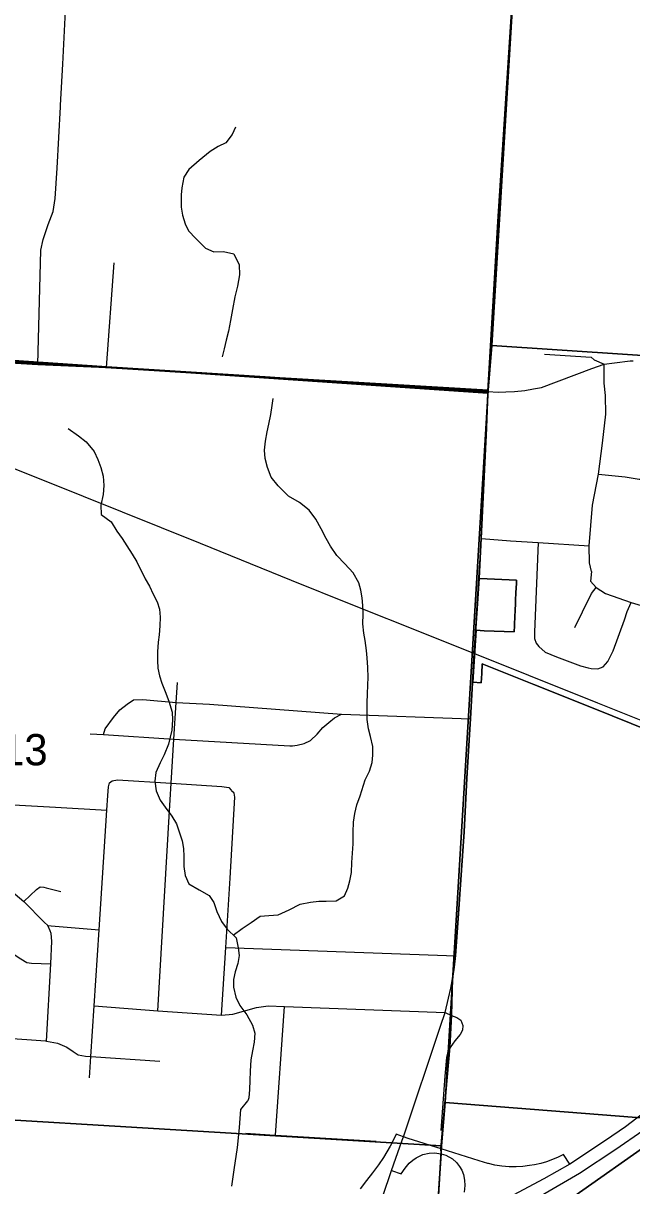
# Model space of a CAD drawing. Extents: x 114843 to 284848, y 317643 to 566895.
# Drawn here: x 222432 to 226730, y 354619 to 362835 of the extents above; entities that cross this region are included whole.
import ezdxf

# ---------------------------------------------------------------- set-up
doc = ezdxf.new("R2010")
doc.units = 0
for name, color, linetype in [('GM_X_City_Street', 7, 'Continuous'), ('GM_X_Corporation', 7, 'Continuous'), ('GM_X_County_Road', 7, 'Continuous'), ('GM_X_Interchange_Ramps', 7, 'Continuous'), ('GM_X_Interstate_Route', 7, 'Continuous'), ('GM_X_Minor_River', 7, 'Continuous'), ('GM_X_Rail_Line', 7, 'Continuous'), ('GM_X_Section', 7, 'Continuous'), ('GM_X_Section_Text', 7, 'Continuous'), ('GM_X_Township', 7, 'Continuous')]:
    doc.layers.add(name, color=color, linetype=linetype)

msp = doc.modelspace()

# ---------------------------------------------------------------- linework, layer by layer
at = {"layer": 'GM_X_City_Street'}
for p, q in [((223021, 360402.9), (223073.5, 361140.5)), ((224679.1, 357952.4), (225592.5, 357918.2)), ((222905.5, 357813.5), (222999.7, 357808.5)), ((223862.7, 356301.9), (225487.3, 356244.2)), ((224213.7, 354977.4), (224278.4, 355886.5))]:
    msp.add_line(p, q, dxfattribs=at)
for points in [[(222695.9, 362255.3), (222711.7, 362546.1), (222736.2, 363065.9)], [(222534.8, 360424), (222555.5, 361230.3), (222572.8, 361306.7), (222607.7, 361413.4), (222642.8, 361504.1), (222657.9, 361596.5), (222671.6, 361811.3), (222695.3, 362244.5), (222695.9, 362255.3)], [(226114.8, 360495.9), (226443.1, 360475.1), (226465.1, 360457.2), (226535.4, 360424.9)], [(226445.9, 358961), (226432.2, 359020.9), (226429.1, 359140.6), (226452.4, 359428.1), (226494.8, 359647.1), (226523.9, 359868.1), (226547.7, 360073), (226544.4, 360203.3), (226535.4, 360291.5), (226535.4, 360424.9)], [(226494.8, 359647.1), (226682.8, 359629.1), (226783.3, 359612.1), (226831.4, 359612.6), (226981.8, 359614.2), (227316.2, 359641.2), (227380.6, 359646.4), (227446.6, 359652), (227677.2, 359671.6), (227897.7, 359685.8), (227937.7, 359688.3), (228056.2, 359669.5), (228130.8, 359634.2), (228231.8, 359561), (228300.8, 359487.5), (228369.8, 359416), (228440.5, 359360.6), (228511.2, 359319.2), (228587.7, 359285.9), (228631.4, 359281.6), (228706.1, 359279.1)], [(225668, 359192.9), (225873.6, 359177.4), (226069.6, 359164.6), (226429.1, 359140.6)], [(226069.6, 359164.6), (226042.8, 358531.2), (226043.2, 358487), (226055.6, 358453.1), (226073.9, 358429.2), (226118.5, 358389.5), (226199, 358358.3), (226368.2, 358293.9), (226422.5, 358278.4), (226442.6, 358274.6)], [(226445.9, 358961), (226440, 358892.4), (226479.4, 358846.8), (226545.2, 358805.2), (226726.7, 358741.7), (226874.4, 358695.5), (227001, 358656.5), (227314.9, 358531.9), (227591.3, 358429.3), (227676.4, 358425.9), (227740.5, 358428.5)], [(226329.2, 358564.2), (226382.2, 358675.1), (226447, 358804.2), (226479.4, 358846.8)], [(226442.6, 358274.6), (226490.8, 358273.1), (226528.7, 358285.5), (226562.4, 358324), (226599.7, 358398.6), (226679.6, 358618), (226699, 358676.4), (226726.7, 358741.7)], [(223382.9, 355855.8), (223462.7, 357229.9), (223477, 357463.8), (223496.1, 357775.3), (223512, 358034.9), (223520.7, 358176.8)], [(222999.7, 357808.5), (223011.3, 357848.7), (223068.6, 357927.5), (223114.1, 357982.1), (223165.8, 358022.8), (223211.5, 358053.3), (223277.6, 358056), (223512, 358034.9), (223746.7, 358022.8), (224679.1, 357952.4)], [(222999.7, 357808.5), (223496.1, 357775.3), (224314.8, 357728), (224332.9, 357728.2), (224366.9, 357732.6), (224416.8, 357745.2), (224460.7, 357765.7), (224508.3, 357810.3), (224547.8, 357856.8), (224589.5, 357893.3), (224631.3, 357925.8), (224679.1, 357952.4)], [(222899.3, 355381.6), (222909.1, 355533.1), (222932.4, 355891.4), (222967.1, 356428.9), (223021.6, 357273.1), (223028.4, 357377.8), (223033.7, 357438), (223041.4, 357466.1), (223059.3, 357480.3)], [(223059.3, 357480.3), (223097.3, 357488.7), (223477, 357463.8), (223835.1, 357440.3), (223885.2, 357432.9), (223899.5, 357415), (223903.5, 357411)], [(220491.7, 357425.2), (221854.8, 357339.4), (222660.2, 357293.7), (223021.6, 357273.1)], [(223832.3, 355824.6), (223862.7, 356301.9), (223894, 356793.4), (223926, 357365.1), (223921.7, 357393.2), (223903.5, 357411)], [(220463.3, 356803.6), (221382.4, 356735), (221460.5, 356737.8), (221558.4, 356762.9), (221642.4, 356777.8), (221861, 356760.1), (222296, 356726.6), (222344.3, 356705), (222435.1, 356627.6), (222579.1, 356480.9), (222605.6, 356458.8), (222629.5, 356455.4), (222967.1, 356428.9)], [(222435.1, 356627.6), (222524.5, 356712.9), (222550.4, 356731.2), (222576.5, 356729.5), (222594.6, 356723.7), (222697, 356698.7)], [(221972, 356488.6), (222166.5, 356474.6), (222202.8, 356446.9), (222253.4, 356397.3), (222336.7, 356289.9), (222372.3, 356251.4), (222375.2, 356248.2), (222415.6, 356222.6), (222455.9, 356197), (222490, 356193.3), (222625.9, 356186.6)], [(222596.2, 355641.8), (222625.9, 356186.6), (222634.6, 356347.2), (222630, 356401.3), (222621.8, 356421.2), (222605.6, 356458.8)], [(221343.8, 355928.9), (221381.2, 355905), (221462, 355839.7), (221530.7, 355790.3), (221601.2, 355748.9), (221669.7, 355715.6), (221834.2, 355693.2), (222157, 355672.6), (222289.3, 355663.5), (222590, 355643), (222596.2, 355641.8), (222674.3, 355625.9), (222740.7, 355598.5), (222785.1, 355568.9), (222819.4, 355545.2), (222871.6, 355535.7), (222909.1, 355533.1), (223396.9, 355499.1)], [(222932.4, 355891.4), (223382.9, 355855.8), (223832.3, 355824.6), (223912.2, 355831.3), (224080, 355879.2), (224162, 355890.1), (224278.4, 355886.5), (225412, 355844.1)], [(225412, 355844.1), (225458.1, 355821.3), (225495.5, 355808.9), (225523.8, 355788.6), (225538.1, 355752.9), (225534.5, 355719.6), (225518.1, 355687.5), (225481.3, 355643.7), (225447.3, 355595.3), (225428.2, 355556.3), (225420.7, 355525.6), (225408.9, 355393.6), (225382.1, 355009.3)], [(224003.7, 354989.8), (224208.2, 354977.7), (224213.7, 354977.4), (224924, 354935.4)]]:
    msp.add_lwpolyline(points, dxfattribs=at)
at = {"layer": 'GM_X_Corporation'}
for points in [[(217013.3, 360816.3), (225713.2, 360221.3), (225705, 359976.6), (225666.8, 359195.7), (225651.8, 358911.5), (225710, 358908.9), (225916.4, 358898.7), (225915.3, 358874.9), (225912.5, 358811.7), (225909.9, 358754.8), (225908.6, 358725.6), (225907.1, 358693.8), (225904.4, 358633.8), (225902.7, 358595.8), (225901.8, 358575.8), (225899.9, 358533.3), (225688.7, 358540.9), (225630.5, 358545.3), (225607.1, 358177.9), (225666.5, 358173.9), (225670.3, 358238.8), (225674.5, 358308), (226037.7, 358161.9), (226457, 357993.5), (227116.4, 357728.5)], [(227116.4, 357728.5), (226457, 357993.5), (226037.7, 358161.9), (225674.5, 358308), (225670.3, 358238.8), (225666.5, 358173.9), (225607.1, 358177.9), (225630.5, 358545.3), (225688.7, 358540.9), (225899.9, 358533.3), (225901.8, 358575.8), (225902.7, 358595.8), (225904.4, 358633.8), (225907.1, 358693.8), (225908.6, 358725.6), (225909.9, 358754.8), (225912.5, 358811.7), (225915.3, 358874.9), (225916.4, 358898.7), (225710, 358908.9), (225651.8, 358911.5), (225666.8, 359197), (225705, 359977.9), (225713.2, 360222.6), (217013.3, 360816.3)], [(226869.7, 354928.9), (226321.2, 354542.9)], [(226321.2, 354542.9), (226869.7, 354928.9)]]:
    msp.add_lwpolyline(points, dxfattribs=at)
at = {"layer": 'GM_X_County_Road'}
for p, q in [((225661.5, 359087.1), (225668, 359192.9)), ((225379.3, 355746.4), (225412, 355844.1)), ((225117.7, 354964.8), (225379.3, 355746.4))]:
    msp.add_line(p, q, dxfattribs=at)
for points in [[(225714.8, 360231.7), (225786, 361431), (225881.4, 362915.8), (225910.3, 363535.5)], [(217823.8, 360707.6), (220463.4, 360547.7), (222534.8, 360424), (223021, 360402.9), (224141.6, 360332), (224597.6, 360301.2)], [(225714.8, 360231.7), (225787.2, 360228.7), (225841.9, 360229), (225903.2, 360232.1), (225975.7, 360239.6), (226036.1, 360250.6), (226092.9, 360261.5), (226447.6, 360395.6), (226535.4, 360424.9)], [(226535.4, 360424.9), (226609, 360434.5), (226719.2, 360450), (226729.8, 360449.8), (226740.4, 360449.6)], [(224597.6, 360301.2), (224658.4, 360297.1), (225714.8, 360231.7)], [(225668, 359192.9), (225706.2, 359973.8), (225712.9, 360173)], [(225712.9, 360173), (225714.4, 360218.5), (225714.8, 360231.7)], [(225412, 355844.1), (225435.6, 355945.4), (225452.9, 356015.1), (225465, 356081.4), (225477, 356161.1), (225487.3, 356244.2), (225513.2, 356608.2), (225547.2, 357116.4), (225567.1, 357496.3), (225592.5, 357918.2), (225617.7, 358379.4), (225653.3, 358954.8), (225661.5, 359087.1)], [(224827.3, 354113.8), (224837.5, 354144.4), (224912.3, 354372.4), (225032.4, 354726.1), (225108.6, 354941.2), (225117.7, 354964.8)]]:
    msp.add_lwpolyline(points, dxfattribs=at)
at = {"layer": 'GM_X_Interchange_Ramps'}
for points in [[(225117.7, 354964.8), (225065.9, 354982.9), (225044.5, 354940.2), (225022.8, 354900), (224976.1, 354819.3), (224940.9, 354766.1), (224899.6, 354710.3), (224856.6, 354655.3), (224811.9, 354598.5)], [(225718.6, 354775.5), (225713.2, 354776.7), (225653.4, 354794.8), (225384.1, 354879.8), (225150.4, 354953.5), (225117.7, 354964.8)], [(225032.4, 354726.1), (225100.4, 354702.9), (225130.1, 354744.7), (225157.4, 354778.9), (225184.1, 354800.8), (225208.3, 354816.3), (225253.6, 354839.7), (225298.3, 354849.6), (225336, 354852.4), (225385.2, 354844.5), (225417.4, 354835.8), (225465.1, 354810.5), (225492.7, 354784), (225514.1, 354756), (225529, 354729.4), (225540.9, 354699.6), (225550, 354659.9), (225552.3, 354620.5), (225546.6, 354574.8)], [(226293.2, 354771.9), (226248.6, 354839.2), (226210, 354821.3), (226170.6, 354804.6), (226127.1, 354789.1), (226087.3, 354777.5), (226044.6, 354767.7), (226008.7, 354761.5), (225962.1, 354756), (225913.1, 354753.4), (225864.3, 354754.1), (225811.5, 354758.4), (225762.3, 354765.9), (225718.6, 354775.5)]]:
    msp.add_lwpolyline(points, dxfattribs=at)
at = {"layer": 'GM_X_Interstate_Route'}
for points in [[(233977.9, 364165.1), (233833.4, 363967.2), (233670.4, 363751.9), (233334.8, 363296), (232989.6, 362831.4), (231649.6, 361056.7), (231101.3, 360331.2), (231001.8, 360202.8), (230656.2, 359735), (229932.3, 358775.4), (229325.5, 357974.2), (228759.9, 357223.1), (228037.2, 356261.2), (227912.2, 356094.7), (227761.8, 355909.5), (227607.9, 355734.7), (227425.1, 355542.2), (227282.5, 355404.5), (227144.4, 355280.8), (227014.3, 355169.8), (226809.3, 355007.3), (226616.9, 354875.1), (226361, 354706.5), (226090, 354547)], [(228466.6, 356994.2), (228153.6, 356576.1), (227959.4, 356317), (227823.8, 356142.1), (227667.1, 355947.1), (227489.9, 355750.9), (227344.2, 355596.5), (227197, 355456.7), (227037.7, 355314.9), (226895.2, 355195.3), (226687.3, 355036.5), (226544.4, 354938.3), (226293.2, 354771.9), (226108.6, 354667.5), (225857.2, 354534.2), (225640.7, 354432.3), (225461.8, 354355.9), (225397.7, 354331.1), (225349.2, 354311.6), (225299, 354294.1), (225168.6, 354248.5), (224994.6, 354192.5), (224837.5, 354144.4), (224755.3, 354124.2)]]:
    msp.add_lwpolyline(points, dxfattribs=at)
at = {"layer": 'GM_X_Minor_River'}
for points in [[(223932, 362100.4), (223907.9, 362048.3), (223861.8, 361990.3), (223809.8, 361964.3), (223751.7, 361928.3), (223675.6, 361864.2), (223601.4, 361802.2), (223567.3, 361748.1), (223551.2, 361672), (223547.1, 361621.9), (223546.9, 361535.8), (223556.7, 361477.7), (223574.6, 361417.5), (223598.5, 361367.4), (223650.3, 361313.3), (223718.1, 361245.1), (223778.1, 361219), (223846.1, 361220.9), (223920, 361204.8), (223957.8, 361128.6), (223959.6, 361056.5), (223945.5, 360976.4), (223927.3, 360900.2), (223909.1, 360812.1), (223896.9, 360734), (223882.8, 360657.9), (223864.6, 360595.8), (223850.5, 360533.7), (223836.4, 360477.6)], [(223914.9, 356390.3), (223977.1, 356438.2), (224041.2, 356480.3), (224105.2, 356524.3), (224167.2, 356528.2), (224233.2, 356534.1), (224311.3, 356570.1), (224387.4, 356608.1), (224461.4, 356624.1), (224519.4, 356630), (224571.4, 356630), (224641.4, 356631.9), (224701.4, 356667.9), (224725.5, 356722), (224739.7, 356774), (224749.8, 356834.1), (224753.9, 356904.3), (224762.3, 357036.5), (224762.4, 357118.6), (224764.6, 357188.8), (224774.7, 357250.9), (224788.9, 357311), (224811, 357375), (224847.3, 357487.2), (224877.4, 357549.3), (224895.5, 357609.4), (224901.6, 357661.5), (224901.8, 357723.6), (224885.9, 357793.7), (224870.1, 357847.8), (224862.2, 357913.9), (224860.4, 357964), (224862.5, 358034.2), (224864.6, 358092.3), (224866.8, 358160.4), (224868.9, 358210.5), (224867.1, 358282.6), (224861.2, 358350.7), (224857.4, 358402.8), (224847.5, 358473), (224837.6, 358525.1), (224831.8, 358591.2), (224831.9, 358659.3), (224830.1, 358719.4), (224826.2, 358773.5), (224816.3, 358827.6), (224802.5, 358879.7), (224762.6, 358951.9), (224702.8, 359014.1), (224646.9, 359074.2), (224603.1, 359138.4), (224571.2, 359194.5), (224537.4, 359262.7), (224499.6, 359328.9), (224451.7, 359393), (224383.9, 359447.2), (224306, 359493.4), (224232.2, 359565.6), (224182.3, 359627.7), (224156.5, 359695.9), (224140.6, 359758), (224136.8, 359818.1), (224142.9, 359880.2), (224155.1, 359948.3), (224167.2, 360000.4), (224181.3, 360070.5), (224189.5, 360132.6), (224197.6, 360182.7)], [(222749.5, 359971.8), (222821.3, 359919.7), (222877.2, 359875.5), (222933, 359809.3), (222958.9, 359751.2), (222978.8, 359695.1), (222996.6, 359635), (223000.5, 359568.8), (222996.3, 359504.7), (222980.2, 359428.6), (222982, 359362.5), (223051.9, 359312.3), (223093.7, 359244.2), (223131.6, 359194), (223163.5, 359141.9), (223201.3, 359081.8), (223233.2, 359027.6), (223292.9, 358907.4), (223322.8, 358857.2), (223348.6, 358801.1), (223378.5, 358747), (223394.4, 358694.9), (223398.2, 358636.8), (223396.1, 358576.7), (223392, 358512.6), (223383.8, 358460.5), (223379.7, 358392.4), (223379.6, 358332.2), (223383.4, 358278.1), (223393.3, 358224), (223411.2, 358171.9), (223435, 358111.8), (223460.9, 358043.7), (223482.7, 357965.5), (223486.6, 357911.4), (223480.4, 357839.3), (223458.2, 357741.1), (223428, 357665), (223397.9, 357608.9), (223367.7, 357540.8), (223361.6, 357478.7), (223371.4, 357410.6), (223399.3, 357344.5), (223433.2, 357294.3), (223481, 357232.2), (223514.9, 357176.1), (223536.7, 357113.9), (223554.6, 357055.8), (223564.5, 357003.7), (223566.3, 356945.6), (223566.2, 356875.5), (223576, 356811.3), (223601.9, 356753.2), (223673.8, 356711), (223745.7, 356670.9), (223777.5, 356620.8), (223799.4, 356556.6), (223831.2, 356486.5), (223873.1, 356432.3), (223934.9, 356370.2), (223950.8, 356300), (223956.6, 356245.9), (223946.5, 356189.8), (223928.4, 356131.8), (223916.3, 356077.7), (223916.1, 356023.6), (223934, 355951.4), (223961.8, 355893.3), (224011.7, 355827.1), (224051.5, 355755), (224067.4, 355696.8), (224063.2, 355634.7), (224051.1, 355572.6), (224038.9, 355508.5), (224034.7, 355428.4), (224032.6, 355362.3), (224030.5, 355300.2), (224026.3, 355240.1), (224018.9, 355218.3)], [(223905.8, 354617.4), (223914.4, 354681.4), (223925, 354747.4), (223935.8, 354825.4), (223944.4, 354889.4), (223953, 354957.4), (223959.7, 355031.5), (223964.3, 355093.5), (223968.9, 355157.6), (224018.9, 355218.3)]]:
    msp.add_lwpolyline(points, dxfattribs=at)
at = {"layer": 'GM_X_Rail_Line'}
msp.add_lwpolyline([(222153.9, 359772.3), (222854.8, 359492.1), (223681.5, 359159.5), (224325, 358899.6), (224746.8, 358729.9), (225266.3, 358521.9), (226000.8, 358227.3), (226487.8, 358031.7), (227007.4, 357824.4), (227698.5, 357544.5)], dxfattribs=at)
at = {"layer": 'GM_X_Section'}
for points in [[(226048.9, 365601.7), (225740.9, 360556.3), (225715.7, 360242.2), (220384.2, 360557.5), (220701.4, 365925)], [(226072, 365959.8), (231071.6, 365597.7), (230676.4, 360230), (225740.9, 360556.3), (226048.9, 365601.7)], [(225715.7, 360242.2), (225412.3, 355207.7), (225387.1, 354900.2), (220065.6, 355222.7), (220384.2, 360557.5)], [(225740.9, 360556.3), (230676.4, 360230), (230365.9, 354819.8), (225412.3, 355207.7), (225715.7, 360242.2)], [(225387.1, 354900.2), (225067.8, 349650.2), (225060, 349570.1), (219744.5, 349915.3), (220065.6, 355222.7)], [(225412.3, 355207.7), (230365.9, 354819.8), (230039.1, 349392.2), (225067.8, 349650.2), (225387.1, 354900.2)]]:
    msp.add_lwpolyline(points, close=True, dxfattribs=at)
at = {"layer": 'GM_X_Township'}
for points in [[(226679.9, 375900.6), (226655.9, 375583.7), (226648.7, 375489.4), (226642.2, 375411.4), (226552.4, 374341), (226383.2, 371240.6), (226380.2, 371186.3), (226365.7, 370921.1), (226267.6, 369342.3), (226202, 368478.7), (226199.5, 368433.8), (226114.3, 366821.3), (226098.9, 366515.3), (225909.2, 363538.3), (225880.2, 362918.7), (225784.8, 361433.8), (225713.6, 360234.5), (224657.2, 360299.9), (224140.4, 360334.8), (223019.8, 360405.7), (222533.6, 360426.9), (220462.2, 360550.5)], [(225348, 354314.4), (225384, 354847.3), (225382.9, 354882.6), (225446.1, 355598.1), (225456.9, 355824.1), (225463.8, 356084.2), (225475.8, 356164), (225486.1, 356247), (225512, 356611), (225546, 357119.3), (225565.9, 357499.1), (225591.4, 357921), (225616.5, 358382.2), (225651.8, 358910.2), (225666.8, 359195.7), (225705, 359976.6), (225713.2, 360221.3), (225713.6, 360234.5), (225784.8, 361433.8), (225880.2, 362918.7)], [(220462.2, 360550.5), (222533.6, 360426.9), (223019.8, 360405.7), (224140.4, 360334.8), (224657.2, 360299.9), (225713.6, 360234.5), (225713.2, 360221.3), (225705, 359976.6), (225666.8, 359195.7), (225651.8, 358910.2), (225616.5, 358382.2), (225591.4, 357921), (225565.9, 357499.1), (225546, 357119.3), (225512, 356611), (225486.1, 356247), (225475.8, 356164), (225463.8, 356084.2), (225456.9, 355824.1), (225446.1, 355598.1), (225382.9, 354882.6), (225384, 354847.3), (225348, 354314.4)]]:
    msp.add_lwpolyline(points, dxfattribs=at)

# ---------------------------------------------------------------- texts
at = {"layer": 'GM_X_Section_Text'}
msp.add_text('13', height=221.02, rotation=0.41383, dxfattribs=at).set_placement((222275.9, 357588.8))

doc.saveas('drawing.dxf')
